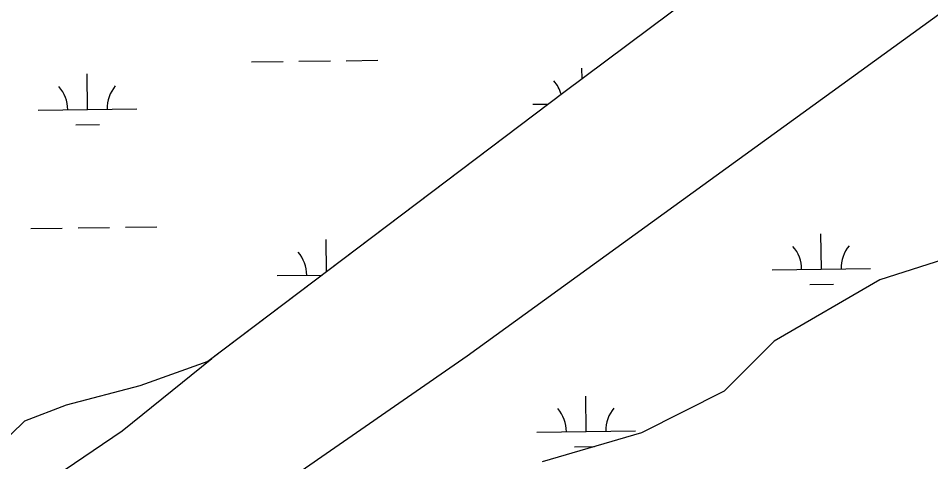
# Model space of a CAD drawing. Extents: x 3683613 to 3738215, y 469626 to 495384.
# Drawn here: x 3718136 to 3719061, y 475560 to 476010 of the extents above; entities that cross this region are included whole.
import ezdxf

# ---------------------------------------------------------------- set-up
doc = ezdxf.new("R2010")
doc.units = 0
doc.layers.add('V-TOPO-SHOR', color=7, linetype='Continuous')
doc.layers.add('V-WETL-SWMP', color=7, linetype='Continuous')

msp = doc.modelspace()

# ---------------------------------------------------------------- linework, layer by layer
at = {"layer": 'V-TOPO-SHOR'}
for p, q in [((3718591.07, 475667.62), (3719558.24, 476368.96)), ((3719268.57, 476367.55), (3718688.9, 475934.9)), ((3718688.9, 475934.9), (3718331.95, 475664.79)), ((3719129.09, 475782.98), (3719009.3, 475744.65)), ((3719009.3, 475744.65), (3718902.32, 475682.54)), ((3718902.32, 475682.54), (3718851.55, 475631.56)), ((3718206.79, 475401.54), (3718591.07, 475667.62)), ((3718851.55, 475631.56), (3718767.56, 475589.34)), ((3718767.56, 475589.34), (3718667.1, 475560.06))]:
    msp.add_line(p, q, dxfattribs=at)
msp.add_lwpolyline([(3717868.16, 475806.45), (3717893.67, 475723.84), (3717950.86, 475594.13), (3717966.2, 475535.55), (3717978.76, 475509.04), (3717994.1, 475492.31), (3718009.44, 475479.75), (3718023.39, 475472.78), (3718034.55, 475472.78), (3718058.26, 475474.17), (3718094.52, 475492.31), (3718240.97, 475591.34), (3718331.95, 475664.79)], dxfattribs=at)
at = {"layer": 'V-WETL-SWMP'}
for p, q in [((3718591.07, 475667.62), (3719558.24, 476368.96)), ((3719268.57, 476367.55), (3718688.9, 475934.9)), ((3718372.3, 475965.97), (3718404.3, 475966.34)), ((3718420.3, 475966.53), (3718452.3, 475966.9)), ((3718468.29, 475967.08), (3718500.29, 475967.46)), ((3718205.79, 475917.6), (3718205.37, 475953.59)), ((3718707.37, 475948.68), (3718707.24, 475959.43)), ((3718688.9, 475934.9), (3718328.05, 475661.84)), ((3718155.79, 475917.01), (3718255.79, 475918.18)), ((3718657.67, 475922.85), (3718673.22, 475923.04)), ((3718193.97, 475902.03), (3718217.97, 475902.31)), ((3718148.35, 475796.85), (3718180.34, 475797.22)), ((3718196.34, 475797.41), (3718228.34, 475797.78)), ((3718244.34, 475797.97), (3718276.34, 475798.34)), ((3718950.11, 475755.43), (3718949.69, 475791.43)), ((3718448.19, 475752.75), (3718447.81, 475785.59)), ((3719129.09, 475782.98), (3719009.3, 475744.65)), ((3718900.11, 475754.85), (3719000.1, 475756.02)), ((3718398.24, 475749.01), (3718443.95, 475749.54)), ((3719009.3, 475744.65), (3718902.32, 475682.54)), ((3718938.29, 475739.86), (3718962.28, 475740.14)), ((3718902.32, 475682.54), (3718851.55, 475631.56)), ((3718206.79, 475401.54), (3718591.07, 475667.62)), ((3718328.05, 475661.84), (3718258.85, 475637.04)), ((3718258.85, 475637.04), (3718184.41, 475617.42)), ((3718851.55, 475631.56), (3718767.56, 475589.34)), ((3718711.53, 475590.78), (3718711.11, 475626.78)), ((3718184.41, 475617.42), (3718141.93, 475601.18)), ((3718141.93, 475601.18), (3718104.01, 475564.55)), ((3718661.54, 475590.2), (3718761.53, 475591.37)), ((3718767.56, 475589.34), (3718667.1, 475560.06)), ((3718699.71, 475575.21), (3718719.91, 475575.45))]:
    msp.add_line(p, q, dxfattribs=at)
for centre, start, end in [((3718652.42, 475923.27), 15.9275, 41.43852), ((3718150.54, 475917.43), 359.89486, 41.43852), ((3718261.02, 475918.71), 139.89486, 181.43852), ((3718894.86, 475755.27), 359.89486, 41.43852), ((3719005.34, 475756.55), 139.89486, 181.43852), ((3718392.99, 475749.43), 359.89486, 41.43852), ((3718656.29, 475590.62), 359.89486, 41.43852), ((3718766.77, 475591.9), 139.89486, 181.43852)]:
    msp.add_arc(centre, 35.25, start, end, dxfattribs=at)

doc.saveas('drawing.dxf')
